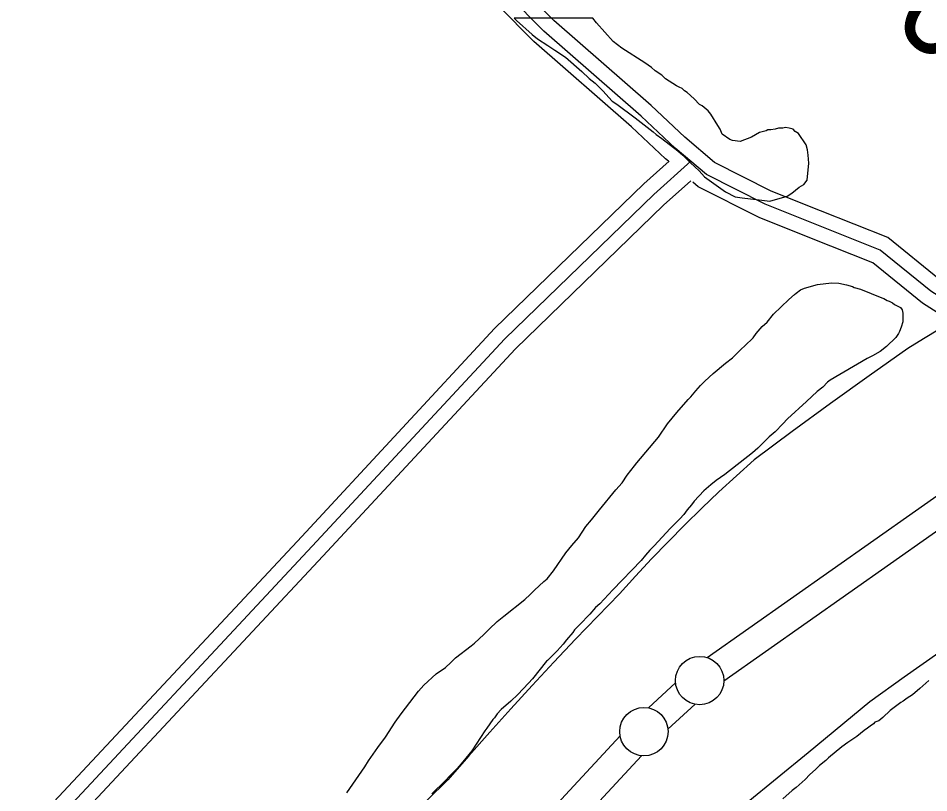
# Model space of a CAD drawing. Extents: x 3177385 to 3215275, y 903885 to 929304.
# Drawn here: x 3199953 to 3200894, y 923687 to 924487 of the extents above; entities that cross this region are included whole.
import ezdxf

# ---------------------------------------------------------------- set-up
doc = ezdxf.new("R2010")
doc.units = 0
for name, color, linetype in [('V-LEVE-TOET', 7, 'Continuous'), ('V-ROAD-CNTR', 7, 'Continuous'), ('V-SITE-VEGE', 7, 'Continuous'), ('V-SURV-IDEN', 7, 'Continuous'), ('V-SURV-LINE', 7, 'Continuous')]:
    doc.layers.add(name, color=color, linetype=linetype)

msp = doc.modelspace()

# ---------------------------------------------------------------- linework, layer by layer
at = {"layer": 'V-LEVE-TOET'}
for points in [[(3200905.01, 924165.86), (3200888.62, 924156.02), (3200872.42, 924145.89), (3200832.34, 924117.6), (3200792.47, 924089), (3200752.82, 924060.1), (3200713.4, 924030.9), (3200695.18, 924014.49), (3200677.19, 923997.82)], [(3200677.19, 923997.82), (3200659.43, 923980.89), (3200641.91, 923963.71), (3200624.64, 923946.28), (3200607.61, 923928.62), (3200590.84, 923910.72), (3200574.33, 923892.59), (3200551.57, 923869.14), (3200528.98, 923845.53), (3200506.57, 923821.76), (3200484.32, 923797.82), (3200462.25, 923773.72), (3200440.36, 923749.45), (3200418.65, 923725.03), (3200397.12, 923700.46), (3200375.72, 923679.26)], [(3200705.29, 923676.27), (3200769.4, 923728.5), (3200833.14, 923781.18), (3200868.61, 923806.84), (3200904.48, 923831.95)]]:
    msp.add_lwpolyline(points, dxfattribs=at)
at = {"layer": 'V-ROAD-CNTR'}
for points in [[(3201073.03, 924191.07), (3201031.13, 924191.91), (3200978.18, 924183.3), (3200949.35, 924189.19), (3200904.97, 924217.34), (3200851.59, 924260.65), (3200782.03, 924288.26), (3200731, 924308.64), (3200672.56, 924338.29), (3200642.03, 924364.22), (3200607.05, 924397.1), (3200506.54, 924484.86), (3200396.94, 924595.95), (3200280.91, 924703.83), (3200128.7, 924839.09), (3200022.86, 924925.5), (3199954.14, 924978.28), (3199859.05, 925057.73), (3199807.25, 925087.67), (3199768.23, 925083.83), (3199733.99, 925064.35)], [(3201084.18, 924175.84), (3201032.2, 924176.89), (3200977.88, 924168.05), (3200943.65, 924175.05), (3200896.2, 924205.15), (3200843.92, 924247.56), (3200776.48, 924274.33), (3200724.81, 924294.96), (3200664.2, 924325.71), (3200632.03, 924353.03), (3200596.98, 924385.99), (3200496.25, 924473.93), (3200386.49, 924585.19), (3200270.82, 924692.73), (3200118.97, 924827.67), (3200013.55, 924913.74), (3199944.76, 924966.57), (3199850.43, 925045.39), (3199803.92, 925072.27), (3199772.87, 925069.21), (3199741.4, 925051.31)], [(3200624.93, 924339.38), (3200622.04, 924341.84), (3200586.91, 924374.87), (3200485.97, 924463), (3200376.04, 924574.42), (3200260.73, 924681.63), (3200109.24, 924816.25), (3200004.23, 924901.98), (3199935.38, 924954.86), (3199841.8, 925033.05), (3199800.59, 925056.87), (3199777.51, 925054.6), (3199748.82, 925038.28)], [(3200648.02, 924339.45), (3200609.8, 924305.13), (3200456.1, 924156.05), (3200257.05, 923941.61), (3199966.42, 923630.37), (3199668.75, 923325.31), (3199362.95, 923000.17), (3198970.71, 922577.74), (3198602.47, 922178.27), (3198284.48, 921845.33), (3197933.92, 921475.96), (3197585.53, 921095.74), (3197385.89, 920879.88), (3197269.86, 920750.51), (3197232.51, 920705.7), (3197201.56, 920689.44), (3197172.75, 920685.54), (3197150.61, 920697.31), (3197131.61, 920711.99), (3197116.67, 920737.58), (3197110.4, 920759.96)], [(3200625.66, 924339.52), (3200599.57, 924316.1), (3200445.37, 924166.54), (3200246.07, 923951.83), (3199955.57, 923640.73), (3199657.91, 923335.69), (3199351.99, 923010.42), (3198959.7, 922587.93), (3198591.53, 922188.53), (3198273.61, 921855.67), (3197922.95, 921486.19), (3197574.49, 921105.9), (3197374.8, 920889.98), (3197258.52, 920760.33), (3197222.9, 920717.59), (3197196.93, 920703.95), (3197175.53, 920701.06), (3197158.78, 920709.96), (3197143.1, 920722.07), (3197125.31, 920752.53)], [(3200648, 924319.26), (3200620.04, 924294.16), (3200466.82, 924145.55), (3200268.03, 923931.39), (3199977.27, 923620.01), (3199679.58, 923314.94), (3199373.91, 922989.93), (3198981.72, 922567.55), (3198613.41, 922168), (3198295.34, 921834.99), (3197944.89, 921465.73), (3197596.56, 921085.58), (3197396.98, 920869.78), (3197281.21, 920740.7), (3197242.13, 920693.8), (3197206.2, 920674.93), (3197169.98, 920670.03), (3197142.45, 920684.66), (3197123.05, 920699.65)], [(3201065.56, 924161.21), (3201033.26, 924161.86), (3200977.57, 924152.8), (3200937.94, 924160.9), (3200887.43, 924192.95), (3200836.25, 924234.46), (3200770.94, 924260.39), (3200718.62, 924281.28), (3200655.83, 924313.14), (3200650.19, 924317.93)]]:
    msp.add_lwpolyline(points, dxfattribs=at)
at = {"layer": 'V-SITE-VEGE'}
for p, q in [((3200884.85, 923794.66), (3200877.09, 923788.27)), ((3200893.98, 923802.88), (3200884.85, 923794.66)), ((3200877.09, 923788.27), (3200871.61, 923784.62)), ((3200865.21, 923780.06), (3200854.25, 923771.84)), ((3200867.5, 923781.43), (3200865.21, 923780.06)), ((3200871.61, 923784.62), (3200867.5, 923781.43)), ((3200854.25, 923771.84), (3200846.49, 923764.54)), ((3200836.9, 923758.15), (3200833.25, 923755.87)), ((3200838.27, 923759.98), (3200836.9, 923758.15)), ((3200842.38, 923761.35), (3200838.27, 923759.98)), ((3200846.49, 923764.54), (3200842.38, 923761.35)), ((3200827.31, 923751.3), (3200819.55, 923744.91)), ((3200830.51, 923753.59), (3200827.31, 923751.3)), ((3200833.25, 923755.87), (3200830.51, 923753.59)), ((3200810.41, 923738.98), (3200804.02, 923734.42)), ((3200819.55, 923744.91), (3200810.41, 923738.98)), ((3200804.02, 923734.42), (3200790.32, 923723.01)), ((3200787.58, 923720.27), (3200781.19, 923715.25)), ((3200790.32, 923723.01), (3200787.58, 923720.27)), ((3200777.08, 923711.14), (3200771.14, 923705.66)), ((3200781.19, 923715.25), (3200777.08, 923711.14)), ((3200766.12, 923700.64), (3200756.98, 923692.43)), ((3200771.14, 923705.66), (3200766.12, 923700.64)), ((3200756.98, 923692.43), (3200752.87, 923689.23)), ((3200752.87, 923689.23), (3200743.28, 923680.56))]:
    msp.add_line(p, q, dxfattribs=at)
msp.add_lwpolyline([(3200546.85, 924487.22), (3200465.49, 924487.22), (3200467.87, 924484.84), (3200484.06, 924470.32), (3200489.64, 924465.85), (3200500.25, 924459.14), (3200507.51, 924454.12), (3200518.68, 924446.85), (3200535.43, 924432.33), (3200543.24, 924425.07), (3200549.38, 924420.04), (3200557.2, 924412.22), (3200566.69, 924401.6), (3200571.72, 924398.25), (3200590.7, 924384.28), (3200609.13, 924369.76), (3200612.48, 924366.97), (3200618.06, 924363.05), (3200634.81, 924350.2), (3200639.83, 924345.74), (3200647.65, 924337.91), (3200656.58, 924329.54), (3200662.16, 924323.39), (3200683.94, 924307.75), (3200693.99, 924302.72), (3200701.25, 924301.6), (3200721.35, 924299.36), (3200724.15, 924298.8), (3200729.73, 924298.24), (3200747.61, 924303.26), (3200752.63, 924306.61), (3200759.89, 924312.75), (3200764.92, 924315.54), (3200768.27, 924320.01), (3200769.95, 924337.32), (3200769.4, 924345.7), (3200768.84, 924351.28), (3200767.17, 924356.31), (3200759.35, 924368.04), (3200756, 924370.28), (3200753.77, 924372.51), (3200749.86, 924373.63), (3200745.95, 924374.19), (3200743.16, 924373.63), (3200738.69, 924373.63), (3200735.34, 924372.51), (3200730.87, 924371.96), (3200727.52, 924371.96), (3200725.84, 924370.84), (3200719.14, 924369.17), (3200710.76, 924364.15), (3200699.04, 924359.68), (3200691.22, 924360.8), (3200688.42, 924361.92), (3200680.61, 924367.5), (3200678.37, 924372.53), (3200676.14, 924376.44), (3200668.89, 924388.17), (3200666.1, 924391.52), (3200659.95, 924396.55), (3200657.16, 924398.23), (3200651.58, 924403.81), (3200644.32, 924410.52), (3200641.53, 924412.19), (3200639.29, 924414.43), (3200635.94, 924416.11), (3200633.15, 924417.22), (3200621.99, 924424.48), (3200618.08, 924428.4), (3200611.38, 924432.86), (3200607.47, 924436.22), (3200600.77, 924441.24), (3200576.76, 924456.33), (3200567.83, 924463.04), (3200550.52, 924482.59)], close=True, dxfattribs=at)
for points in [[(3200721.88, 924168.68), (3200726.9, 924173.15), (3200733.61, 924181.52), (3200749.25, 924196.59), (3200755.39, 924201.62), (3200757.07, 924203.29), (3200761.54, 924206.64), (3200765.45, 924208.32), (3200778.85, 924212.22), (3200793.37, 924213.89), (3200801.19, 924213.33), (3200809.01, 924211.66), (3200815.15, 924209.98), (3200816.83, 924208.86), (3200823.53, 924207.18), (3200845.31, 924198.24), (3200847.54, 924197.68), (3200850.89, 924195.45), (3200853.12, 924194.89), (3200856.47, 924193.21), (3200858.71, 924191.54), (3200862.06, 924189.86), (3200864.85, 924188.18), (3200866.52, 924185.95), (3200867.08, 924182.6), (3200867.08, 924173.67), (3200865.4, 924168.08), (3200863.72, 924163.61), (3200862.6, 924161.38), (3200859.81, 924157.47), (3200850.31, 924147.98), (3200843.61, 924142.96), (3200835.79, 924138.49), (3200830.21, 924135.7), (3200792.23, 924113.37), (3200789.43, 924111.14), (3200784.41, 924106.11), (3200778.82, 924101.65), (3200767.65, 924091.04), (3200748.09, 924073.18), (3200743.07, 924068.15), (3200735.25, 924059.78), (3200729.1, 924054.75)], [(3200292.84, 923686.85), (3200311.27, 923713.65), (3200315.18, 923719.8), (3200324.68, 923733.75), (3200332.5, 923744.36), (3200342.56, 923760), (3200348.71, 923768.37), (3200366.59, 923791.82), (3200372.17, 923797.96), (3200385.02, 923809.69), (3200394.51, 923816.39), (3200400.1, 923821.41), (3200405.13, 923826.43), (3200421.33, 923838.72), (3200424.68, 923841.51), (3200434.18, 923850.44), (3200439.76, 923856.02), (3200448.14, 923863.84), (3200454.84, 923869.42), (3200476.63, 923886.73), (3200482.22, 923891.75), (3200486.68, 923896.22), (3200496.18, 923905.15), (3200499.53, 923907.94), (3200506.24, 923916.32), (3200519.09, 923934.75), (3200525.23, 923942.56), (3200531.94, 923950.38), (3200539.76, 923962.1), (3200545.34, 923968.8), (3200553.72, 923979.41), (3200570.48, 924000.07), (3200577.19, 924007.33), (3200582.22, 924015.14), (3200590.04, 924024.64), (3200592.27, 924027.98), (3200614.62, 924054.23), (3200624.12, 924068.18), (3200633.61, 924079.91), (3200645.34, 924093.31), (3200648.14, 924096.1), (3200653.17, 924102.24), (3200658.19, 924107.83), (3200662.66, 924112.29), (3200671.04, 924120.11), (3200683.89, 924130.72), (3200691.15, 924136.3), (3200700.09, 924145.23), (3200704, 924148.58), (3200712.38, 924156.96), (3200715.73, 924161.42), (3200721.88, 924168.68)], [(3200729.1, 924054.75), (3200717.37, 924043.03), (3200711.79, 924038), (3200683.3, 924015.67), (3200674.36, 924009.53), (3200668.77, 924005.07), (3200661.51, 923998.93), (3200651.46, 923988.32), (3200648.66, 923984.41), (3200644.19, 923979.38), (3200640.84, 923974.36), (3200636.93, 923969.89), (3200626.88, 923959.84), (3200610.12, 923941.98), (3200605.65, 923937.51), (3200601.18, 923932.49), (3200596.71, 923926.9), (3200567.66, 923896.76), (3200554.25, 923882.24), (3200549.79, 923878.33), (3200543.64, 923871.63), (3200533.03, 923860.46), (3200528, 923855.44), (3200526.32, 923852.65), (3200519.62, 923844.83), (3200516.27, 923840.37), (3200510.12, 923833.67), (3200500.07, 923823.61), (3200498.95, 923823.06), (3200484.42, 923804.63), (3200480.51, 923800.17), (3200469.34, 923788.44), (3200462.08, 923781.74), (3200452.02, 923772.81), (3200448.11, 923768.34), (3200445.32, 923764.44), (3200443.64, 923762.76), (3200437.5, 923753.83), (3200435.26, 923751.03), (3200421.85, 923730.38), (3200415.71, 923722.56), (3200410.68, 923716.98), (3200406.77, 923711.95), (3200399.51, 923704.69), (3200394.48, 923699.11), (3200380.52, 923685.71)]]:
    msp.add_lwpolyline(points, dxfattribs=at)
at = {"layer": 'V-SURV-LINE'}
for points in [[(3200664.99, 923826.63), (3201181.7, 924190.47)], [(3201198.97, 924165.94), (3200682.26, 923802.11)], [(3200604.27, 923774.64), (3200632.42, 923800.43)], [(3200652.69, 923778.31), (3200624.53, 923752.52)], [(3198957.08, 922000.13), (3200575.07, 923745.61)], [(3200597.08, 923725.23), (3198979.09, 921979.74)]]:
    msp.add_lwpolyline(points, dxfattribs=at)
for centre in [(3200657.29, 923802.87), (3200599.66, 923750.08)]:
    msp.add_circle(centre, 25, dxfattribs=at)

# ---------------------------------------------------------------- texts
at = {"layer": 'V-SURV-IDEN'}
msp.add_text('526+00.2', height=100, rotation=318.27239, dxfattribs=at).set_placement((3200571.65, 924733.3))

doc.saveas('drawing.dxf')
